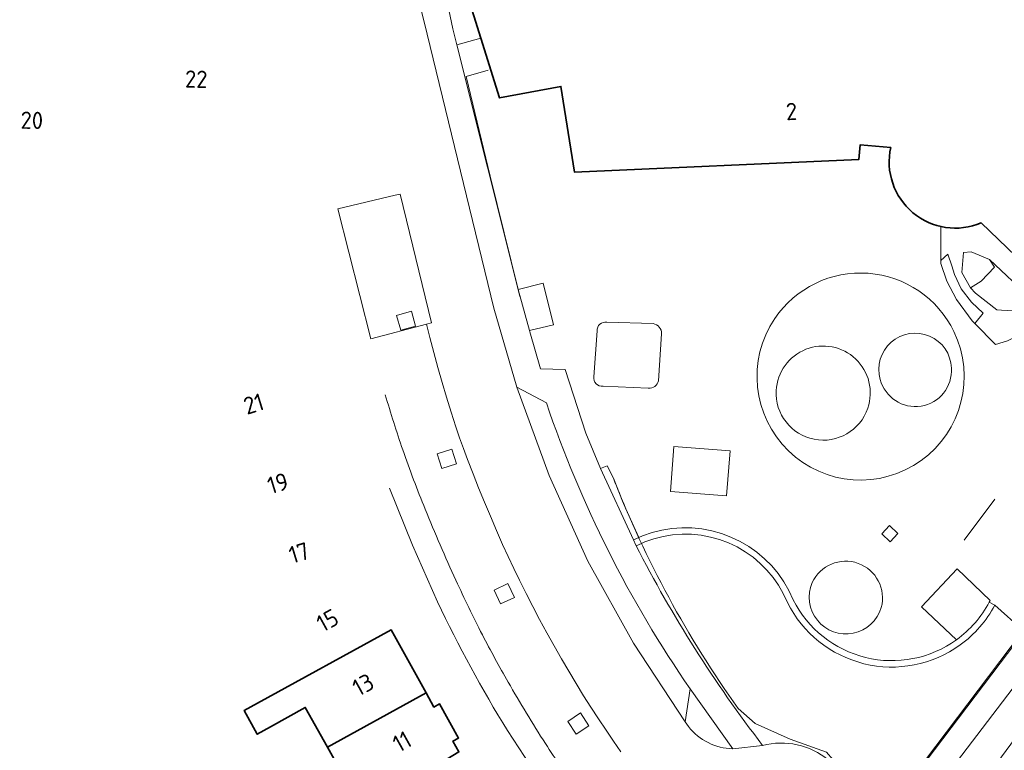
# Model space of a CAD drawing. Extents: x 150256 to 156914, y 461459 to 469481.
# Tile 520 of 656: x 154008 to 154085, y 467780 to 467837. Entities that reach past the tile are written whole.
import ezdxf
from ezdxf.enums import TextEntityAlignment as Align

# ---------------------------------------------------------------- set-up
doc = ezdxf.new("R2010")
doc.units = 0
doc.header["$LTSCALE"] = 0.75
for name, color, linetype, lineweight in [('B-RO-GR-BEPLANTING_CULTUUR_HEESTERS-GV', 251, 'CONTINUOUS', 18), ('B-RO-GR-GROENVOORZIENING-GV', 251, 'CONTINUOUS', 18), ('B-RO-IE-TERREINAFSCHEIDING_KUNSTMATIG_HEKWERK-G', 251, 'IE-TERREINAFSCHEIDING-KUNSTMATIG', 18), ('B-RO-IE-TERREINAFSCHEIDING_KUNSTMATIG_MUUR-G', 251, 'IE-TERREINAFSCHEIDING-KUNSTMATIG-DICHT', 18), ('B-RO-IE-TERREINAFSCHEIDING_KUNSTMATIG_MUUR-GV', 251, 'CONTINUOUS', 18), ('B-RO-OG-BEBOUWING-GV', 6, 'CONTINUOUS', 35), ('B-RO-OG-BEBOUWING-T18', 1, 'CONTINUOUS', 18), ('B-RO-OG-TERREIN_CULTUURSCHEIDING-GV', 251, 'CONTINUOUS', 18), ('B-RO-OG-TERREIN_ONBEGROEID-GV', 251, 'CONTINUOUS', 18), ('B-RO-VH-VERHARDING_ASFALT-GV', 251, 'CONTINUOUS', 18), ('B-RO-VH-VERHARDING_BEDRIJFSVLOERPLAAT-GV', 251, 'CONTINUOUS', 18), ('B-RO-VH-VERHARDING_BETONSTRAATSTEEN-GV', 251, 'CONTINUOUS', 18), ('B-RO-VH-VERHARDING_TEGEL-GV', 251, 'CONTINUOUS', 18), ('B-RO-VH-VERHARDING_TEGEL_RUBBER-GV', 251, 'CONTINUOUS', 18)]:
    doc.layers.add(name, color=color, linetype=linetype, lineweight=lineweight)
doc.styles.add('NLCS-ISO-M200-T18', font='NLCS-ISO.ttf', dxfattribs={"height": 360})
doc.linetypes.add('IE-TERREINAFSCHEIDING-KUNSTMATIG', pattern='A,4,[82,NLCS.SHX,S=0.75,R=90,X=0,Y=0],4,-2', length=10)
doc.linetypes.add('IE-TERREINAFSCHEIDING-KUNSTMATIG-DICHT', pattern='A,8,-1,[82,NLCS.SHX,S=0.75,R=90,X=0,Y=0],-1', length=10)

msp = doc.modelspace()

# ---------------------------------------------------------------- linework, layer by layer
at = {"layer": 'B-RO-GR-BEPLANTING_CULTUUR_HEESTERS-GV'}
msp.add_lwpolyline([(154079.913, 467817.941), (154079.914, 467817.726), (154080.378, 467816.327), (154081.147, 467814.91), (154082.365, 467813.229), (154082.569, 467813.031), (154083.23, 467813.82), (154082.325, 467814.678), (154081.501, 467815.733), (154080.99, 467816.847), (154080.782, 467817.542), (154080.468, 467818.447)], close=True, dxfattribs=at)
msp.add_lwpolyline([(154079.913, 467817.941), (154079.914, 467817.726), (154080.378, 467816.327), (154081.147, 467814.91), (154082.365, 467813.229), (154082.569, 467813.031), (154083.23, 467813.82), (154082.325, 467814.678), (154081.501, 467815.733), (154080.99, 467816.847), (154080.782, 467817.542), (154080.468, 467818.447)], close=True, dxfattribs=at)
at = {"layer": 'B-RO-GR-GROENVOORZIENING-GV'}
for points in [[(154037.328, 467813.658), (154037.648, 467812.502), (154038.805, 467812.822), (154038.484, 467813.978)], [(154037.328, 467813.658), (154037.648, 467812.502), (154038.805, 467812.822), (154038.484, 467813.978)], [(154040.493, 467802.812), (154040.864, 467801.67), (154042.006, 467802.041), (154041.635, 467803.182)], [(154040.493, 467802.812), (154040.864, 467801.67), (154042.006, 467802.041), (154041.635, 467803.182)], [(154075.902, 467797.201), (154075.285, 467796.545), (154075.94, 467795.928), (154076.557, 467796.583)], [(154075.902, 467797.201), (154075.285, 467796.545), (154075.94, 467795.928), (154076.557, 467796.583)], [(154044.948, 467792.155), (154045.457, 467791.068), (154046.544, 467791.577), (154046.036, 467792.663)], [(154044.948, 467792.155), (154045.457, 467791.068), (154046.544, 467791.577), (154046.036, 467792.663)], [(154050.716, 467781.876), (154051.371, 467780.871), (154052.377, 467781.526), (154051.722, 467782.531)], [(154050.716, 467781.876), (154051.371, 467780.871), (154052.377, 467781.526), (154051.722, 467782.531)]]:
    msp.add_lwpolyline(points, close=True, dxfattribs=at)
at = {"layer": 'B-RO-IE-TERREINAFSCHEIDING_KUNSTMATIG_HEKWERK-G'}
for points in [[(154046.836, 467815.682), (154044.651, 467824.558), (154042.779, 467832.344), (154044.495, 467832.851)], [(154046.836, 467815.682), (154044.651, 467824.558), (154042.779, 467832.344), (154044.495, 467832.851)], [(154079.913, 467817.941), (154079.907, 467820.613)], [(154079.913, 467817.941), (154079.907, 467820.613)], [(154082.569, 467813.031), (154082.365, 467813.229), (154081.147, 467814.91), (154080.378, 467816.327), (154079.914, 467817.726), (154079.913, 467817.941)], [(154082.569, 467813.031), (154082.365, 467813.229), (154081.147, 467814.91), (154080.378, 467816.327), (154079.914, 467817.726), (154079.913, 467817.941)], [(154046.974, 467815.12), (154046.836, 467815.682)], [(154046.974, 467815.12), (154046.836, 467815.682)], [(154086.647, 467812.457), (154085.126, 467811.675), (154084.198, 467811.387), (154082.569, 467813.031)], [(154086.647, 467812.457), (154085.126, 467811.675), (154084.198, 467811.387), (154082.569, 467813.031)], [(154047.754, 467812.364), (154048.575, 467809.463)], [(154047.754, 467812.364), (154048.575, 467809.463)], [(154064.064, 467782.873), (154065.385, 467781.705), (154068.132, 467780.488), (154070.962, 467779.46), (154072.937, 467777.166), (154073.898, 467774.322), (154074.523, 467773.304), (154103.68, 467811.905)], [(154064.064, 467782.873), (154065.385, 467781.705), (154068.132, 467780.488), (154070.962, 467779.46), (154072.937, 467777.166), (154073.898, 467774.322), (154074.523, 467773.304), (154103.68, 467811.905)], [(154048.575, 467809.463), (154050.505, 467809.428)], [(154048.575, 467809.463), (154050.505, 467809.428)], [(154050.505, 467809.428), (154052.145, 467804.438)], [(154050.505, 467809.428), (154052.145, 467804.438)], [(154052.145, 467804.438), (154053.291, 467801.658)], [(154052.145, 467804.438), (154053.291, 467801.658)], [(154053.291, 467801.658), (154053.807, 467801.883), (154054.291, 467800.902)], [(154053.291, 467801.658), (154053.807, 467801.883), (154054.291, 467800.902)]]:
    msp.add_lwpolyline(points, dxfattribs=at)
msp.add_lwpolyline([(154054.291, 467800.902, 0.061859), (154064.064, 467782.873)], format="xyb", dxfattribs=at)
msp.add_lwpolyline([(154054.291, 467800.902, 0.061859), (154064.064, 467782.873)], format="xyb", dxfattribs=at)
at = {"layer": 'B-RO-IE-TERREINAFSCHEIDING_KUNSTMATIG_MUUR-G'}
msp.add_lwpolyline([(154084.142, 467799.268), (154081.736, 467796.061)], dxfattribs=at)
msp.add_lwpolyline([(154084.142, 467799.268), (154081.736, 467796.061)], dxfattribs=at)
at = {"layer": 'B-RO-IE-TERREINAFSCHEIDING_KUNSTMATIG_MUUR-GV'}
for points in [[(154068.364, 467791.399), (154068.03, 467792.113), (154067.636, 467792.795), (154067.185, 467793.441), (154066.68, 467794.045), (154066.125, 467794.604), (154065.524, 467795.113), (154064.881, 467795.568), (154064.201, 467795.967), (154063.49, 467796.305), (154062.752, 467796.581), (154061.993, 467796.793), (154061.219, 467796.938), (154060.435, 467797.016), (154059.647, 467797.027), (154058.862, 467796.97), (154058.084, 467796.845), (154057.32, 467796.654), (154056.575, 467796.398), (154056.271, 467796.263), (154055.854, 467796.078)], [(154068.364, 467791.399), (154068.03, 467792.113), (154067.636, 467792.795), (154067.185, 467793.441), (154066.68, 467794.045), (154066.125, 467794.604), (154065.524, 467795.113), (154064.881, 467795.568), (154064.201, 467795.967), (154063.49, 467796.305), (154062.752, 467796.581), (154061.993, 467796.793), (154061.219, 467796.938), (154060.435, 467797.016), (154059.647, 467797.027), (154058.862, 467796.97), (154058.084, 467796.845), (154057.32, 467796.654), (154056.575, 467796.398), (154056.271, 467796.263), (154055.854, 467796.078)], [(154055.854, 467796.078), (154056.049, 467795.655), (154056.065, 467795.624), (154056.483, 467795.81), (154056.758, 467795.932), (154057.462, 467796.174), (154058.184, 467796.355), (154058.92, 467796.473), (154059.662, 467796.527), (154060.407, 467796.516), (154061.148, 467796.443), (154061.879, 467796.306), (154062.597, 467796.105), (154063.295, 467795.844), (154063.967, 467795.525), (154064.61, 467795.148), (154065.217, 467794.717), (154065.785, 467794.236), (154066.31, 467793.708), (154066.787, 467793.137), (154067.214, 467792.526), (154067.586, 467791.882), (154067.911, 467791.187)], [(154055.854, 467796.078), (154056.049, 467795.655), (154056.065, 467795.624), (154056.483, 467795.81), (154056.758, 467795.932), (154057.462, 467796.174), (154058.184, 467796.355), (154058.92, 467796.473), (154059.662, 467796.527), (154060.407, 467796.516), (154061.148, 467796.443), (154061.879, 467796.306), (154062.597, 467796.105), (154063.295, 467795.844), (154063.967, 467795.525), (154064.61, 467795.148), (154065.217, 467794.717), (154065.785, 467794.236), (154066.31, 467793.708), (154066.787, 467793.137), (154067.214, 467792.526), (154067.586, 467791.882), (154067.911, 467791.187)], [(154084.145, 467790.978), (154083.704, 467791.213)], [(154084.145, 467790.978), (154083.704, 467791.213)]]:
    msp.add_lwpolyline(points, dxfattribs=at)
for points in [[(154081.14, 467788.265, -0.463078), (154068.364, 467791.399)], [(154081.14, 467788.265, -0.463078), (154068.364, 467791.399)], [(154067.911, 467791.187, 0.463453), (154081.434, 467787.86)], [(154067.911, 467791.187, 0.463453), (154081.434, 467787.86)], [(154083.704, 467791.213, -0.114659), (154081.14, 467788.265)], [(154083.704, 467791.213, -0.114659), (154081.14, 467788.265)], [(154081.434, 467787.86, 0.114433), (154084.145, 467790.978)], [(154081.434, 467787.86, 0.114433), (154084.145, 467790.978)]]:
    msp.add_lwpolyline(points, format="xyb", dxfattribs=at)
at = {"layer": 'B-RO-OG-BEBOUWING-GV'}
for points in [[(154056.755, 467845.168), (154052.977, 467844.738), (154046.193, 467843.301), (154041.855, 467841.957), (154043.922, 467835.354), (154045.385, 467830.682), (154050.189, 467831.578), (154051.256, 467824.857), (154073.49, 467825.848), (154073.602, 467826.993), (154075.995, 467826.806)], [(154056.755, 467845.168), (154052.977, 467844.738), (154046.193, 467843.301), (154041.855, 467841.957), (154043.922, 467835.354), (154045.385, 467830.682), (154050.189, 467831.578), (154051.256, 467824.857), (154073.49, 467825.848), (154073.602, 467826.993), (154075.995, 467826.806)], [(154083.075, 467820.891), (154089.859, 467814.366), (154094.104, 467818.75), (154103.698, 467811.929), (154103.765, 467811.882), (154108.124, 467818.709), (154114.695, 467829), (154108.725, 467833.25), (154105.431, 467835.168)], [(154083.075, 467820.891), (154089.859, 467814.366), (154094.104, 467818.75), (154103.698, 467811.929), (154103.765, 467811.882), (154108.124, 467818.709), (154114.695, 467829), (154108.725, 467833.25), (154105.431, 467835.168)]]:
    msp.add_lwpolyline(points, dxfattribs=at)
msp.add_lwpolyline([(154075.995, 467826.806, 0.609534), (154083.075, 467820.891)], format="xyb", dxfattribs=at)
msp.add_lwpolyline([(154075.995, 467826.806, 0.609534), (154083.075, 467820.891)], format="xyb", dxfattribs=at)
for points in [[(154031.912, 467779.857), (154039.633, 467784.107), (154036.891, 467789.053), (154026.43, 467783.31), (154025.385, 467782.725), (154026.421, 467780.873), (154027.466, 467781.458), (154030.177, 467782.972)], [(154031.912, 467779.857), (154039.633, 467784.107), (154036.891, 467789.053), (154026.43, 467783.31), (154025.385, 467782.725), (154026.421, 467780.873), (154027.466, 467781.458), (154030.177, 467782.972)], [(154034.672, 467774.894), (154042.199, 467779.487), (154041.733, 467780.326), (154042.17, 467780.568), (154040.686, 467783.24), (154040.248, 467782.998), (154039.633, 467784.107), (154031.912, 467779.857), (154033.611, 467776.806), (154030.892, 467775.29), (154031.96, 467773.384)], [(154034.672, 467774.894), (154042.199, 467779.487), (154041.733, 467780.326), (154042.17, 467780.568), (154040.686, 467783.24), (154040.248, 467782.998), (154039.633, 467784.107), (154031.912, 467779.857), (154033.611, 467776.806), (154030.892, 467775.29), (154031.96, 467773.384)]]:
    msp.add_lwpolyline(points, close=True, dxfattribs=at)
at = {"layer": 'B-RO-OG-TERREIN_CULTUURSCHEIDING-GV'}
msp.add_lwpolyline([(154091.59, 467782.57, 0.027249), (154078.798, 467764.896)], format="xyb", dxfattribs=at)
msp.add_lwpolyline([(154091.59, 467782.57, 0.027249), (154078.798, 467764.896)], format="xyb", dxfattribs=at)
at = {"layer": 'B-RO-OG-TERREIN_ONBEGROEID-GV'}
msp.add_lwpolyline([(154082.237, 467815.804), (154083.061, 467816.337), (154084.105, 467817.427), (154083.711, 467818.019), (154082.283, 467818.633), (154081.68, 467818.575), (154081.553, 467816.998)], close=True, dxfattribs=at)
msp.add_lwpolyline([(154082.237, 467815.804), (154083.061, 467816.337), (154084.105, 467817.427), (154083.711, 467818.019), (154082.283, 467818.633), (154081.68, 467818.575), (154081.553, 467816.998)], close=True, dxfattribs=at)
for points in [[(154053.773, 467813.115, 0.485324), (154053.016, 467812.438)], [(154053.773, 467813.115, 0.485324), (154053.016, 467812.438)], [(154058.054, 467812.221, 0.395701), (154057.397, 467813.007)], [(154058.054, 467812.221, 0.395701), (154057.397, 467813.007)], [(154052.752, 467808.856, 0.50786), (154053.482, 467808.123)], [(154052.752, 467808.856, 0.50786), (154053.482, 467808.123)], [(154057.018, 467807.944, 0.369076), (154057.824, 467808.542)], [(154057.018, 467807.944, 0.369076), (154057.824, 467808.542)], [(154056.065, 467795.624, 0.045647), (154065.971, 467779.993)], [(154056.065, 467795.624, 0.045647), (154065.971, 467779.993)], [(154081.434, 467787.86, -0.463453), (154067.911, 467791.187)], [(154081.434, 467787.86, -0.463453), (154067.911, 467791.187)], [(154084.145, 467790.978, -0.114433), (154081.434, 467787.86)], [(154084.145, 467790.978, -0.114433), (154081.434, 467787.86)], [(154065.971, 467779.993, -0.242489), (154071.106, 467778.854)], [(154065.971, 467779.993, -0.242489), (154071.106, 467778.854)]]:
    msp.add_lwpolyline(points, format="xyb", dxfattribs=at)
for points in [[(154057.397, 467813.007), (154053.773, 467813.115)], [(154057.397, 467813.007), (154053.773, 467813.115)], [(154053.016, 467812.438), (154052.752, 467808.856)], [(154053.016, 467812.438), (154052.752, 467808.856)], [(154057.824, 467808.542), (154058.054, 467812.221)], [(154057.824, 467808.542), (154058.054, 467812.221)], [(154053.482, 467808.123), (154057.018, 467807.944)], [(154053.482, 467808.123), (154057.018, 467807.944)], [(154067.911, 467791.187), (154067.586, 467791.882), (154067.214, 467792.526), (154066.787, 467793.137), (154066.31, 467793.708), (154065.785, 467794.236), (154065.217, 467794.717), (154064.61, 467795.148), (154063.967, 467795.525), (154063.295, 467795.844), (154062.597, 467796.105), (154061.879, 467796.306), (154061.148, 467796.443), (154060.407, 467796.516), (154059.662, 467796.527), (154058.92, 467796.473), (154058.184, 467796.355), (154057.462, 467796.174), (154056.758, 467795.932), (154056.483, 467795.81), (154056.065, 467795.624)], [(154067.911, 467791.187), (154067.586, 467791.882), (154067.214, 467792.526), (154066.787, 467793.137), (154066.31, 467793.708), (154065.785, 467794.236), (154065.217, 467794.717), (154064.61, 467795.148), (154063.967, 467795.525), (154063.295, 467795.844), (154062.597, 467796.105), (154061.879, 467796.306), (154061.148, 467796.443), (154060.407, 467796.516), (154059.662, 467796.527), (154058.92, 467796.473), (154058.184, 467796.355), (154057.462, 467796.174), (154056.758, 467795.932), (154056.483, 467795.81), (154056.065, 467795.624)], [(154072.254, 467770.518), (154072.404, 467770.388), (154086.445, 467788.898), (154086.36, 467788.975), (154084.145, 467790.978)], [(154072.254, 467770.518), (154072.404, 467770.388), (154086.445, 467788.898), (154086.36, 467788.975), (154084.145, 467790.978)]]:
    msp.add_lwpolyline(points, dxfattribs=at)
at = {"layer": 'B-RO-VH-VERHARDING_ASFALT-GV'}
for points in [[(154054.291, 467800.902), (154053.807, 467801.883), (154053.291, 467801.658)], [(154054.291, 467800.902), (154053.807, 467801.883), (154053.291, 467801.658)], [(154053.291, 467801.658), (154055.854, 467796.078), (154056.271, 467796.263)], [(154053.291, 467801.658), (154055.854, 467796.078), (154056.271, 467796.263)]]:
    msp.add_lwpolyline(points, dxfattribs=at)
for points in [[(154056.271, 467796.263, -0.015021), (154054.291, 467800.902)], [(154056.271, 467796.263, -0.015021), (154054.291, 467800.902)], [(154078.798, 467764.896, -0.027249), (154091.59, 467782.57)], [(154078.798, 467764.896, -0.027249), (154091.59, 467782.57)]]:
    msp.add_lwpolyline(points, format="xyb", dxfattribs=at)
at = {"layer": 'B-RO-VH-VERHARDING_BEDRIJFSVLOERPLAAT-GV'}
msp.add_lwpolyline([(154046.836, 467815.682), (154047.728, 467812.458), (154049.59, 467812.916), (154048.791, 467816.163)], close=True, dxfattribs=at)
msp.add_lwpolyline([(154046.836, 467815.682), (154047.728, 467812.458), (154049.59, 467812.916), (154048.791, 467816.163)], close=True, dxfattribs=at)
at = {"layer": 'B-RO-VH-VERHARDING_BETONSTRAATSTEEN-GV'}
for points in [[(154060.171, 467781.462), (154059.911, 467781.841), (154055.862, 467787.984), (154052.302, 467794.422), (154049.252, 467801.117), (154046.73, 467808.028), (154044.937, 467814.208), (154039.481, 467836.629), (154037.988, 467842.434)], [(154060.171, 467781.462), (154059.911, 467781.841), (154055.862, 467787.984), (154052.302, 467794.422), (154049.252, 467801.117), (154046.73, 467808.028), (154044.937, 467814.208), (154039.481, 467836.629), (154037.988, 467842.434)], [(154037.215, 467823.073), (154037.604, 467823.15), (154040.063, 467813.072), (154039.661, 467812.966), (154039.927, 467811.929), (154040.228, 467810.752), (154040.545, 467809.58), (154040.877, 467808.411), (154041.224, 467807.247), (154041.587, 467806.088), (154041.965, 467804.934), (154042.258, 467804.078), (154042.561, 467803.226), (154042.876, 467802.378), (154043.305, 467801.262), (154043.745, 467800.15), (154044.196, 467799.043), (154044.661, 467797.933), (154045.137, 467796.827), (154045.624, 467795.726), (154046.052, 467794.785), (154046.491, 467793.849), (154046.942, 467792.918), (154047.454, 467791.887), (154047.979, 467790.862), (154048.516, 467789.843), (154049.074, 467788.811), (154049.643, 467787.786), (154050.225, 467786.768), (154050.792, 467785.8), (154051.37, 467784.839), (154051.959, 467783.884), (154052.534, 467782.975), (154053.12, 467782.073), (154053.717, 467781.178), (154054.294, 467780.333), (154054.881, 467779.495)], [(154037.215, 467823.073), (154037.604, 467823.15), (154040.063, 467813.072), (154039.661, 467812.966), (154039.927, 467811.929), (154040.228, 467810.752), (154040.545, 467809.58), (154040.877, 467808.411), (154041.224, 467807.247), (154041.587, 467806.088), (154041.965, 467804.934), (154042.258, 467804.078), (154042.561, 467803.226), (154042.876, 467802.378), (154043.305, 467801.262), (154043.745, 467800.15), (154044.196, 467799.043), (154044.661, 467797.933), (154045.137, 467796.827), (154045.624, 467795.726), (154046.052, 467794.785), (154046.491, 467793.849), (154046.942, 467792.918), (154047.454, 467791.887), (154047.979, 467790.862), (154048.516, 467789.843), (154049.074, 467788.811), (154049.643, 467787.786), (154050.225, 467786.768), (154050.792, 467785.8), (154051.37, 467784.839), (154051.959, 467783.884), (154052.534, 467782.975), (154053.12, 467782.073), (154053.717, 467781.178), (154054.294, 467780.333), (154054.881, 467779.495)], [(154054.881, 467779.495), (154054.294, 467780.333), (154053.717, 467781.178), (154053.12, 467782.073), (154052.534, 467782.975), (154051.959, 467783.884), (154051.37, 467784.839), (154050.792, 467785.8), (154050.225, 467786.768), (154049.643, 467787.786), (154049.074, 467788.811), (154048.516, 467789.843), (154047.979, 467790.862), (154047.454, 467791.887), (154046.942, 467792.918), (154046.491, 467793.849), (154046.052, 467794.785), (154045.624, 467795.726), (154045.137, 467796.827), (154044.661, 467797.933), (154044.196, 467799.043), (154043.745, 467800.15), (154043.305, 467801.262), (154042.876, 467802.378), (154042.561, 467803.226), (154042.258, 467804.078), (154041.965, 467804.934), (154041.587, 467806.088), (154041.224, 467807.247), (154040.877, 467808.411), (154040.545, 467809.58), (154040.228, 467810.752), (154039.927, 467811.929), (154039.661, 467812.966), (154035.297, 467811.811)], [(154054.881, 467779.495), (154054.294, 467780.333), (154053.717, 467781.178), (154053.12, 467782.073), (154052.534, 467782.975), (154051.959, 467783.884), (154051.37, 467784.839), (154050.792, 467785.8), (154050.225, 467786.768), (154049.643, 467787.786), (154049.074, 467788.811), (154048.516, 467789.843), (154047.979, 467790.862), (154047.454, 467791.887), (154046.942, 467792.918), (154046.491, 467793.849), (154046.052, 467794.785), (154045.624, 467795.726), (154045.137, 467796.827), (154044.661, 467797.933), (154044.196, 467799.043), (154043.745, 467800.15), (154043.305, 467801.262), (154042.876, 467802.378), (154042.561, 467803.226), (154042.258, 467804.078), (154041.965, 467804.934), (154041.587, 467806.088), (154041.224, 467807.247), (154040.877, 467808.411), (154040.545, 467809.58), (154040.228, 467810.752), (154039.927, 467811.929), (154039.661, 467812.966), (154035.297, 467811.811)], [(154049.044, 467806.817), (154046.73, 467808.028), (154049.252, 467801.117), (154052.302, 467794.422), (154055.862, 467787.984), (154059.911, 467781.841), (154060.297, 467784.411)], [(154049.044, 467806.817), (154046.73, 467808.028), (154049.252, 467801.117), (154052.302, 467794.422), (154055.862, 467787.984), (154059.911, 467781.841), (154060.297, 467784.411)], [(154036.759, 467800.142), (154038.578, 467795.664), (154040.533, 467791.22)], [(154036.759, 467800.142), (154038.578, 467795.664), (154040.533, 467791.22)], [(154063.628, 467779.732), (154060.297, 467784.411), (154059.911, 467781.841), (154060.171, 467781.462)], [(154063.628, 467779.732), (154060.297, 467784.411), (154059.911, 467781.841), (154060.171, 467781.462)], [(154046.001, 467781.159), (154049.109, 467776.407), (154051.867, 467772.55)], [(154046.001, 467781.159), (154049.109, 467776.407), (154051.867, 467772.55)], [(154065.971, 467779.993), (154063.628, 467779.732)], [(154065.971, 467779.993), (154063.628, 467779.732)]]:
    msp.add_lwpolyline(points, dxfattribs=at)
for points in [[(154039.661, 467812.966), (154040.063, 467813.072), (154037.604, 467823.15), (154037.215, 467823.073), (154032.73, 467821.982), (154035.297, 467811.811)], [(154039.661, 467812.966), (154040.063, 467813.072), (154037.604, 467823.15), (154037.215, 467823.073), (154032.73, 467821.982), (154035.297, 467811.811)], [(154037.328, 467813.658), (154038.484, 467813.978), (154038.805, 467812.822), (154037.648, 467812.502)], [(154037.328, 467813.658), (154038.484, 467813.978), (154038.805, 467812.822), (154037.648, 467812.502)], [(154040.493, 467802.812), (154041.635, 467803.182), (154042.006, 467802.041), (154040.864, 467801.67)], [(154040.493, 467802.812), (154041.635, 467803.182), (154042.006, 467802.041), (154040.864, 467801.67)], [(154044.948, 467792.155), (154046.036, 467792.663), (154046.544, 467791.577), (154045.457, 467791.068)], [(154044.948, 467792.155), (154046.036, 467792.663), (154046.544, 467791.577), (154045.457, 467791.068)], [(154050.716, 467781.876), (154051.722, 467782.531), (154052.377, 467781.526), (154051.371, 467780.871)], [(154050.716, 467781.876), (154051.722, 467782.531), (154052.377, 467781.526), (154051.371, 467780.871)]]:
    msp.add_lwpolyline(points, close=True, dxfattribs=at)
for points in [[(154080.939, 467812.38, 0.578957), (154066.919, 467813.403)], [(154080.939, 467812.38, 0.578957), (154066.919, 467813.403)], [(154066.919, 467813.403, 1.727323), (154080.939, 467812.38)], [(154066.919, 467813.403, 1.727323), (154080.939, 467812.38)], [(154075.178, 467808.639, -1.131479), (154080.745, 467809.524)], [(154075.178, 467808.639, -1.131479), (154080.745, 467809.524)], [(154067.031, 467807.779, -1.146077), (154074.198, 467806.387)], [(154067.031, 467807.779, -1.146077), (154074.198, 467806.387)], [(154080.745, 467809.524, -0.908363), (154075.178, 467808.639)], [(154080.745, 467809.524, -0.908363), (154075.178, 467808.639)], [(154036.437, 467807.444, 0.013192), (154037.81, 467803.126)], [(154037.81, 467803.126, -0.013192), (154036.437, 467807.444)], [(154036.437, 467807.444, 0.013192), (154037.81, 467803.126)], [(154037.81, 467803.126, -0.013192), (154036.437, 467807.444)], [(154074.198, 467806.387, -0.872888), (154067.031, 467807.779)], [(154074.198, 467806.387, -0.872888), (154067.031, 467807.779)], [(154060.297, 467784.411, -0.069241), (154049.044, 467806.817)], [(154060.297, 467784.411, -0.069241), (154049.044, 467806.817)], [(154037.81, 467803.126, 0.013121), (154039.563, 467798.477)], [(154039.563, 467798.477, -0.013121), (154037.81, 467803.126)], [(154037.81, 467803.126, 0.013121), (154039.563, 467798.477)], [(154039.563, 467798.477, -0.013121), (154037.81, 467803.126)], [(154039.563, 467798.477, 0.011108), (154041.967, 467792.923)], [(154041.967, 467792.923, -0.011108), (154039.563, 467798.477)], [(154039.563, 467798.477, 0.011108), (154041.967, 467792.923)], [(154041.967, 467792.923, -0.011108), (154039.563, 467798.477)], [(154041.967, 467792.923, 0.010848), (154044.037, 467788.658)], [(154044.037, 467788.658, -0.010848), (154041.967, 467792.923)], [(154041.967, 467792.923, 0.010848), (154044.037, 467788.658)], [(154044.037, 467788.658, -0.010848), (154041.967, 467792.923)], [(154040.533, 467791.22, 0.027237), (154046.001, 467781.159)], [(154040.533, 467791.22, 0.027237), (154046.001, 467781.159)], [(154044.037, 467788.658, 0.012405), (154046.051, 467784.949)], [(154046.051, 467784.949, -0.012405), (154044.037, 467788.658)], [(154044.037, 467788.658, 0.012405), (154046.051, 467784.949)], [(154046.051, 467784.949, -0.012405), (154044.037, 467788.658)], [(154046.051, 467784.949, 0.01242), (154048.977, 467780.135)], [(154048.977, 467780.135, -0.01242), (154046.051, 467784.949)], [(154046.051, 467784.949, 0.01242), (154048.977, 467780.135)], [(154048.977, 467780.135, -0.01242), (154046.051, 467784.949)], [(154060.171, 467781.462, 0.225012), (154063.628, 467779.732)], [(154063.628, 467779.732, -0.225012), (154060.171, 467781.462)], [(154060.171, 467781.462, 0.225012), (154063.628, 467779.732)], [(154063.628, 467779.732, -0.225012), (154060.171, 467781.462)], [(154048.977, 467780.135, 0.015736), (154051.46, 467776.516)], [(154051.46, 467776.516, -0.015736), (154048.977, 467780.135)], [(154048.977, 467780.135, 0.015736), (154051.46, 467776.516)], [(154051.46, 467776.516, -0.015736), (154048.977, 467780.135)], [(154071.106, 467778.854, 0.242489), (154065.971, 467779.993)], [(154071.106, 467778.854, 0.242489), (154065.971, 467779.993)]]:
    msp.add_lwpolyline(points, format="xyb", dxfattribs=at)
at = {"layer": 'B-RO-VH-VERHARDING_TEGEL-GV'}
for points in [[(154037.988, 467842.434), (154039.481, 467836.629), (154044.937, 467814.208), (154046.73, 467808.028)], [(154037.988, 467842.434), (154039.481, 467836.629), (154044.937, 467814.208), (154046.73, 467808.028)], [(154056.065, 467795.624), (154056.049, 467795.655), (154055.854, 467796.078), (154053.291, 467801.658), (154052.145, 467804.438), (154050.505, 467809.428), (154048.575, 467809.463), (154047.754, 467812.364), (154047.728, 467812.458), (154046.836, 467815.682), (154042.038, 467834.824), (154041.731, 467836.084), (154041.407, 467837.575), (154041.089, 467839.495)], [(154056.065, 467795.624), (154056.049, 467795.655), (154055.854, 467796.078), (154053.291, 467801.658), (154052.145, 467804.438), (154050.505, 467809.428), (154048.575, 467809.463), (154047.754, 467812.364), (154047.728, 467812.458), (154046.836, 467815.682), (154042.038, 467834.824), (154041.731, 467836.084), (154041.407, 467837.575), (154041.089, 467839.495)], [(154075.995, 467826.806), (154073.602, 467826.993), (154073.49, 467825.848), (154051.256, 467824.857), (154050.189, 467831.578), (154045.385, 467830.682), (154043.922, 467835.354), (154042.038, 467834.824), (154046.836, 467815.682), (154048.791, 467816.163), (154049.59, 467812.916), (154047.728, 467812.458), (154047.754, 467812.364), (154048.575, 467809.463), (154050.505, 467809.428), (154052.145, 467804.438), (154053.291, 467801.658), (154053.807, 467801.883), (154054.291, 467800.902)], [(154075.995, 467826.806), (154073.602, 467826.993), (154073.49, 467825.848), (154051.256, 467824.857), (154050.189, 467831.578), (154045.385, 467830.682), (154043.922, 467835.354), (154042.038, 467834.824), (154046.836, 467815.682), (154048.791, 467816.163), (154049.59, 467812.916), (154047.728, 467812.458), (154047.754, 467812.364), (154048.575, 467809.463), (154050.505, 467809.428), (154052.145, 467804.438), (154053.291, 467801.658), (154053.807, 467801.883), (154054.291, 467800.902)], [(154120.613, 467827.819), (154117.72, 467830.143), (154108.729, 467818.275), (154108.124, 467818.709), (154103.765, 467811.882), (154103.698, 467811.929), (154086.36, 467788.975), (154086.445, 467788.898), (154072.404, 467770.388), (154073.948, 467769.246), (154087.178, 467786.576), (154090.842, 467791.375), (154096.022, 467798.161), (154098.198, 467796.6), (154101.714, 467800.851), (154106.73, 467806.795), (154112.425, 467813.426), (154115.055, 467816.417), (154111.635, 467818.756), (154117.145, 467826.021), (154118.131, 467827.321)], [(154120.613, 467827.819), (154117.72, 467830.143), (154108.729, 467818.275), (154108.124, 467818.709), (154103.765, 467811.882), (154103.698, 467811.929), (154086.36, 467788.975), (154086.445, 467788.898), (154072.404, 467770.388), (154073.948, 467769.246), (154087.178, 467786.576), (154090.842, 467791.375), (154096.022, 467798.161), (154098.198, 467796.6), (154101.714, 467800.851), (154106.73, 467806.795), (154112.425, 467813.426), (154115.055, 467816.417), (154111.635, 467818.756), (154117.145, 467826.021), (154118.131, 467827.321)], [(154103.698, 467811.929), (154094.104, 467818.75), (154089.859, 467814.366), (154083.075, 467820.891)], [(154103.698, 467811.929), (154094.104, 467818.75), (154089.859, 467814.366), (154083.075, 467820.891)], [(154053.773, 467813.115), (154057.397, 467813.007)], [(154053.773, 467813.115), (154057.397, 467813.007)], [(154052.752, 467808.856), (154053.016, 467812.438)], [(154052.752, 467808.856), (154053.016, 467812.438)], [(154058.054, 467812.221), (154057.824, 467808.542)], [(154058.054, 467812.221), (154057.824, 467808.542)], [(154081.14, 467788.265), (154078.404, 467790.843), (154081.193, 467793.803), (154083.769, 467791.338), (154083.704, 467791.213), (154084.145, 467790.978), (154086.36, 467788.975), (154103.698, 467811.929)], [(154081.14, 467788.265), (154078.404, 467790.843), (154081.193, 467793.803), (154083.769, 467791.338), (154083.704, 467791.213), (154084.145, 467790.978), (154086.36, 467788.975), (154103.698, 467811.929)], [(154046.73, 467808.028), (154049.044, 467806.817)], [(154046.73, 467808.028), (154049.044, 467806.817)], [(154057.018, 467807.944), (154053.482, 467808.123)], [(154057.018, 467807.944), (154053.482, 467808.123)], [(154097.972, 467796.327), (154098.198, 467796.6), (154096.022, 467798.161), (154090.842, 467791.375), (154087.178, 467786.576), (154073.948, 467769.246), (154073.616, 467768.757), (154075.807, 467767.092), (154089.477, 467785.655), (154093.259, 467790.494)], [(154097.972, 467796.327), (154098.198, 467796.6), (154096.022, 467798.161), (154090.842, 467791.375), (154087.178, 467786.576), (154073.948, 467769.246), (154073.616, 467768.757), (154075.807, 467767.092), (154089.477, 467785.655), (154093.259, 467790.494)], [(154056.271, 467796.263), (154056.575, 467796.398), (154057.32, 467796.654), (154058.084, 467796.845), (154058.862, 467796.97), (154059.647, 467797.027), (154060.435, 467797.016), (154061.219, 467796.938), (154061.993, 467796.793), (154062.752, 467796.581), (154063.49, 467796.305), (154064.201, 467795.967), (154064.881, 467795.568), (154065.524, 467795.113), (154066.125, 467794.604), (154066.68, 467794.045), (154067.185, 467793.441), (154067.636, 467792.795), (154068.03, 467792.113), (154068.364, 467791.399)], [(154056.271, 467796.263), (154056.575, 467796.398), (154057.32, 467796.654), (154058.084, 467796.845), (154058.862, 467796.97), (154059.647, 467797.027), (154060.435, 467797.016), (154061.219, 467796.938), (154061.993, 467796.793), (154062.752, 467796.581), (154063.49, 467796.305), (154064.201, 467795.967), (154064.881, 467795.568), (154065.524, 467795.113), (154066.125, 467794.604), (154066.68, 467794.045), (154067.185, 467793.441), (154067.636, 467792.795), (154068.03, 467792.113), (154068.364, 467791.399)], [(154060.297, 467784.411), (154063.628, 467779.732), (154065.971, 467779.993)], [(154060.297, 467784.411), (154063.628, 467779.732), (154065.971, 467779.993)]]:
    msp.add_lwpolyline(points, dxfattribs=at)
for points in [[(154083.075, 467820.891, -0.609534), (154075.995, 467826.806)], [(154083.075, 467820.891, -0.609534), (154075.995, 467826.806)], [(154066.919, 467813.403, -0.578957), (154080.939, 467812.38)], [(154066.919, 467813.403, -0.578957), (154080.939, 467812.38)], [(154053.016, 467812.438, -0.485324), (154053.773, 467813.115)], [(154053.016, 467812.438, -0.485324), (154053.773, 467813.115)], [(154057.397, 467813.007, -0.395701), (154058.054, 467812.221)], [(154057.397, 467813.007, -0.395701), (154058.054, 467812.221)], [(154080.939, 467812.38, -1.727323), (154066.919, 467813.403)], [(154080.939, 467812.38, -1.727323), (154066.919, 467813.403)], [(154053.482, 467808.123, -0.50786), (154052.752, 467808.856)], [(154053.482, 467808.123, -0.50786), (154052.752, 467808.856)], [(154057.824, 467808.542, -0.369076), (154057.018, 467807.944)], [(154057.824, 467808.542, -0.369076), (154057.018, 467807.944)], [(154049.044, 467806.817, 0.069241), (154060.297, 467784.411)], [(154049.044, 467806.817, 0.069241), (154060.297, 467784.411)], [(154054.291, 467800.902, 0.015021), (154056.271, 467796.263)], [(154054.291, 467800.902, 0.015021), (154056.271, 467796.263)], [(154065.971, 467779.993, -0.045647), (154056.065, 467795.624)], [(154065.971, 467779.993, -0.045647), (154056.065, 467795.624)], [(154069.849, 467792.736, -0.917531), (154075.255, 467790.79)], [(154069.849, 467792.736, -0.917531), (154075.255, 467790.79)], [(154075.255, 467790.79, -1.063316), (154069.849, 467792.736)], [(154075.255, 467790.79, -1.063316), (154069.849, 467792.736)], [(154068.364, 467791.399, 0.463078), (154081.14, 467788.265)], [(154068.364, 467791.399, 0.463078), (154081.14, 467788.265)]]:
    msp.add_lwpolyline(points, format="xyb", dxfattribs=at)
for points in [[(154082.569, 467813.031), (154082.365, 467813.229), (154081.147, 467814.91), (154080.378, 467816.327), (154079.914, 467817.726), (154079.913, 467817.941), (154080.468, 467818.447), (154080.782, 467817.542), (154080.99, 467816.847), (154081.501, 467815.733), (154082.325, 467814.678), (154083.23, 467813.82)], [(154082.569, 467813.031), (154082.365, 467813.229), (154081.147, 467814.91), (154080.378, 467816.327), (154079.914, 467817.726), (154079.913, 467817.941), (154080.468, 467818.447), (154080.782, 467817.542), (154080.99, 467816.847), (154081.501, 467815.733), (154082.325, 467814.678), (154083.23, 467813.82)], [(154083.711, 467818.019), (154086.871, 467815.051), (154086.798, 467814.587), (154086.472, 467814.137), (154086.203, 467814.057), (154085.608, 467814.007), (154084.672, 467814.057), (154084.302, 467814.094), (154082.618, 467815.392), (154082.237, 467815.804), (154081.553, 467816.998), (154081.68, 467818.575), (154082.283, 467818.633)], [(154083.711, 467818.019), (154086.871, 467815.051), (154086.798, 467814.587), (154086.472, 467814.137), (154086.203, 467814.057), (154085.608, 467814.007), (154084.672, 467814.057), (154084.302, 467814.094), (154082.618, 467815.392), (154082.237, 467815.804), (154081.553, 467816.998), (154081.68, 467818.575), (154082.283, 467818.633)], [(154058.755, 467799.868), (154059.023, 467803.391), (154063.421, 467803.057), (154063.153, 467799.534)], [(154058.755, 467799.868), (154059.023, 467803.391), (154063.421, 467803.057), (154063.153, 467799.534)], [(154075.902, 467797.201), (154076.557, 467796.583), (154075.94, 467795.928), (154075.285, 467796.545)], [(154075.902, 467797.201), (154076.557, 467796.583), (154075.94, 467795.928), (154075.285, 467796.545)]]:
    msp.add_lwpolyline(points, close=True, dxfattribs=at)
at = {"layer": 'B-RO-VH-VERHARDING_TEGEL_RUBBER-GV'}
for points in [[(154084.105, 467817.427), (154083.061, 467816.337), (154082.237, 467815.804), (154082.618, 467815.392), (154084.302, 467814.094), (154084.672, 467814.057), (154085.608, 467814.007), (154086.203, 467814.057), (154086.472, 467814.137), (154086.798, 467814.587), (154086.871, 467815.051), (154083.711, 467818.019)], [(154084.105, 467817.427), (154083.061, 467816.337), (154082.237, 467815.804), (154082.618, 467815.392), (154084.302, 467814.094), (154084.672, 467814.057), (154085.608, 467814.007), (154086.203, 467814.057), (154086.472, 467814.137), (154086.798, 467814.587), (154086.871, 467815.051), (154083.711, 467818.019)], [(154058.755, 467799.868), (154063.153, 467799.534), (154063.421, 467803.057), (154059.023, 467803.391)], [(154058.755, 467799.868), (154063.153, 467799.534), (154063.421, 467803.057), (154059.023, 467803.391)]]:
    msp.add_lwpolyline(points, close=True, dxfattribs=at)
for points in [[(154080.745, 467809.524, 1.131479), (154075.178, 467808.639)], [(154080.745, 467809.524, 1.131479), (154075.178, 467808.639)], [(154074.198, 467806.387, 1.146077), (154067.031, 467807.779)], [(154074.198, 467806.387, 1.146077), (154067.031, 467807.779)], [(154075.178, 467808.639, 0.908363), (154080.745, 467809.524)], [(154075.178, 467808.639, 0.908363), (154080.745, 467809.524)], [(154067.031, 467807.779, 0.872888), (154074.198, 467806.387)], [(154067.031, 467807.779, 0.872888), (154074.198, 467806.387)], [(154075.255, 467790.79, 0.917531), (154069.849, 467792.736)], [(154075.255, 467790.79, 0.917531), (154069.849, 467792.736)], [(154069.849, 467792.736, 1.063316), (154075.255, 467790.79)], [(154069.849, 467792.736, 1.063316), (154075.255, 467790.79)], [(154081.14, 467788.265, 0.114659), (154083.704, 467791.213)], [(154081.14, 467788.265, 0.114659), (154083.704, 467791.213)]]:
    msp.add_lwpolyline(points, format="xyb", dxfattribs=at)
msp.add_lwpolyline([(154083.704, 467791.213), (154083.769, 467791.338), (154081.193, 467793.803), (154078.404, 467790.843), (154081.14, 467788.265)], dxfattribs=at)
msp.add_lwpolyline([(154083.704, 467791.213), (154083.769, 467791.338), (154081.193, 467793.803), (154078.404, 467790.843), (154081.14, 467788.265)], dxfattribs=at)

# ---------------------------------------------------------------- texts
at = {"layer": 'B-RO-OG-BEBOUWING-T18', "style": 'NLCS-ISO-M200-T18'}
for s, rotation, p in [('22', 358.9, (154021.645, 467832.143)), ('22', 358.9, (154021.645, 467832.143)), ('20', 358.9, (154008.778, 467828.925)), ('20', 358.9, (154008.778, 467828.925)), ('2', 2.6, (154068.227, 467829.617)), ('2', 2.6, (154068.227, 467829.617)), ('21', 17, (154026.14, 467806.729)), ('21', 17, (154026.14, 467806.729)), ('19', 17, (154028.035, 467800.511)), ('19', 17, (154028.035, 467800.511)), ('17', 16.9, (154029.695, 467795.067)), ('17', 16.9, (154029.695, 467795.067)), ('15', 29, (154031.915, 467789.778)), ('15', 29, (154031.915, 467789.778)), ('13', 29, (154034.706, 467784.745)), ('13', 29, (154034.706, 467784.745)), ('11', 29.1, (154037.747, 467780.294)), ('11', 29.1, (154037.747, 467780.294))]:
    msp.add_text(s, height=1.35, rotation=rotation, dxfattribs=at).set_placement(p, align=Align.MIDDLE)

doc.saveas('drawing.dxf')
